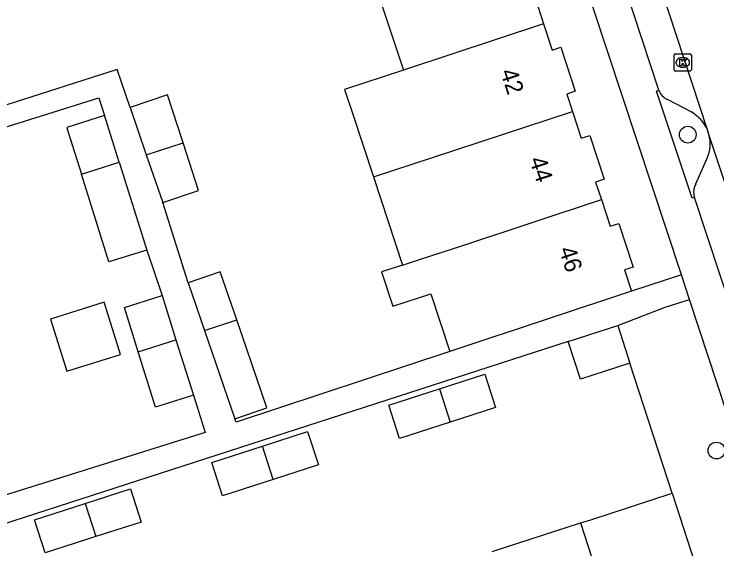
# Model space of a CAD drawing. Extents: x 159377 to 159983, y 382996 to 383595.
# Drawn here: x 159530.89 to 159571.87, y 383313.62 to 383344.83 of the extents above; entities that cross this region are included whole.
import ezdxf

# ---------------------------------------------------------------- set-up
doc = ezdxf.new("R2010")
doc.units = 0
for name, color, linetype in [('IMGEO_Boom', 7, 'Continuous'), ('IMGEO_Groenvoorziening', 7, 'Continuous'), ('IMGEO_Kolk', 7, 'Continuous'), ('IMGEO_Pand', 7, 'Continuous'), ('IMGEO_Pand_nummerreeks', 7, 'Continuous'), ('IMGEO_Parkeervlak_open', 7, 'Continuous'), ('IMGEO_Rijbaan_lokaal_open', 7, 'Continuous'), ('IMGEO_Voetpad_open', 7, 'Continuous')]:
    doc.layers.add(name, color=color, linetype=linetype)

msp = doc.modelspace()

# ---------------------------------------------------------------- linework, layer by layer
at = {"layer": 'IMGEO_Boom'}
for centre in [(159570.165, 383337.791), (159571.842, 383319.363)]:
    msp.add_circle(centre, 0.489, dxfattribs=at)
at = {"layer": 'IMGEO_Groenvoorziening'}
msp.add_lwpolyline([(159569.263, 383316.872), (159566.789, 383324.468)], dxfattribs=at)
at = {"layer": 'IMGEO_Kolk'}
for p, q in [((159569.375, 383341.578), (159569.375, 383342.43)), ((159569.45, 383342.504), (159570.302, 383342.504)), ((159570.376, 383342.43), (159570.376, 383341.578)), ((159569.863, 383342.284), (159569.888, 383342.284)), ((159570.302, 383341.504), (159569.45, 383341.504)), ((159569.886, 383341.724), (159569.861, 383341.724))]:
    msp.add_line(p, q, dxfattribs=at)
for points in [[(159569.375, 383341.578), (159569.375, 383342.43)], [(159569.45, 383342.504), (159570.302, 383342.504)], [(159570.376, 383342.43), (159570.376, 383341.578)], [(159569.696, 383342.204), (159569.819, 383342.204), (159569.819, 383342.053), (159569.949, 383342.204), (159570.113, 383342.204), (159569.967, 383342.053), (159570.12, 383341.804), (159569.968, 383341.804), (159569.883, 383341.968), (159569.819, 383341.901), (159569.819, 383341.804), (159569.696, 383341.804), (159569.696, 383342.204)], [(159570.302, 383341.504), (159569.45, 383341.504)]]:
    msp.add_lwpolyline(points, dxfattribs=at)
for centre, start, end in [((159569.452, 383342.428), 91.552, 178.448), ((159569.452, 383342.428), 91.552, 178.448), ((159570.3, 383342.428), 1.552, 88.448), ((159570.3, 383342.428), 1.552, 88.448), ((159569.452, 383341.58), 181.552, 268.448), ((159569.452, 383341.58), 181.552, 268.448), ((159570.3, 383341.58), 271.552, 358.448), ((159570.3, 383341.58), 271.552, 358.448)]:
    msp.add_arc(centre, 0.0765, start, end, dxfattribs=at)
for centre, major_axis, ratio, start_param, end_param in [((159569.862, 383342.004), (-0.387, 0.002), 0.722429, 4.712389, 7.853982), ((159569.887, 383342.004), (-0.39, 0.002), 0.717154, 1.570796, 4.712389)]:
    msp.add_ellipse(centre, major_axis=major_axis, ratio=ratio, start_param=start_param, end_param=end_param, dxfattribs=at)
at = {"layer": 'IMGEO_Pand'}
for points in [[(159559.999, 383349.599), (159560.575, 383347.852), (159561.069, 383348.015), (159561.913, 383345.451), (159561.419, 383345.288), (159561.762, 383344.248)], [(159551.81, 383346.94), (159553.597, 383341.557)], [(159561.762, 383344.248), (159553.597, 383341.557)], [(159561.762, 383344.248), (159562.264, 383342.723), (159562.758, 383342.886), (159563.602, 383340.321), (159563.108, 383340.158), (159563.441, 383339.148)], [(159553.597, 383341.557), (159550.163, 383340.425), (159550.62, 383339.037), (159551.845, 383335.323)], [(159540.745, 383337.321), (159539.837, 383340.118), (159537.659, 383339.372)], [(159537.659, 383339.372), (159538.603, 383336.615)], [(159551.845, 383335.323), (159555.286, 383336.458), (159563.441, 383339.148)], [(159563.441, 383339.148), (159563.956, 383337.584), (159564.45, 383337.747), (159565.291, 383335.192), (159564.797, 383335.029), (159565.136, 383334)], [(159536.166, 383338.907), (159533.965, 383338.217), (159534.036, 383337.99), (159534.823, 383335.478)], [(159537.02, 383336.181), (159536.237, 383338.68), (159536.166, 383338.907)], [(159538.603, 383336.615), (159540.745, 383337.321)], [(159539.558, 383333.828), (159541.648, 383334.543), (159540.745, 383337.321)], [(159538.603, 383336.615), (159539.558, 383333.828)], [(159534.823, 383335.478), (159537.02, 383336.181)], [(159537.02, 383336.181), (159538.626, 383331.057)], [(159538.626, 383331.057), (159536.425, 383330.367), (159534.823, 383335.478)], [(159551.845, 383335.323), (159553.539, 383330.187)], [(159553.539, 383330.187), (159554.526, 383330.5), (159556.991, 383331.313), (159565.136, 383334)], [(159565.136, 383334), (159565.645, 383332.455), (159566.139, 383332.618), (159566.98, 383330.063), (159566.486, 383329.9), (159566.892, 383328.665)], [(159553.539, 383330.187), (159552.313, 383329.798), (159552.976, 383327.788), (159555.184, 383328.516), (159556.299, 383325.152)], [(159543.872, 383326.985), (159542.91, 383329.795), (159541.043, 383329.155)], [(159541.043, 383329.155), (159541.999, 383326.367)], [(159538.135, 383325.122), (159537.322, 383327.716), (159539.523, 383328.406)], [(159539.523, 383328.406), (159540.33, 383325.832)], [(159566.892, 383328.665), (159562.147, 383327.092), (159556.299, 383325.152)], [(159533.019, 383327.037), (159533.975, 383323.986), (159537.093, 383324.964), (159536.137, 383328.014), (159533.019, 383327.037)], [(159541.999, 383326.367), (159543.872, 383326.985)], [(159543.765, 383321.208), (159545.631, 383321.847), (159543.872, 383326.985)], [(159541.999, 383326.367), (159543.765, 383321.208)], [(159563.201, 383325.724), (159566.082, 383326.666)], [(159566.082, 383326.666), (159566.789, 383324.468)], [(159538.135, 383325.122), (159540.33, 383325.832)], [(159540.33, 383325.832), (159541.347, 383322.587)], [(159566.789, 383324.468), (159563.916, 383323.538), (159563.201, 383325.724)], [(159541.347, 383322.587), (159539.146, 383321.897), (159538.135, 383325.122)], [(159555.692, 383322.963), (159558.327, 383323.812), (159558.952, 383321.872), (159556.319, 383321.023)], [(159556.319, 383321.023), (159553.368, 383320.071), (159552.743, 383322.012), (159555.692, 383322.963)], [(159555.692, 383322.963), (159556.319, 383321.023)], [(159545.372, 383319.621), (159548.007, 383320.47), (159548.635, 383318.524), (159546.001, 383317.676)], [(159546.001, 383317.676), (159543.049, 383316.725), (159542.423, 383318.67), (159545.372, 383319.621)], [(159546.001, 383317.676), (159545.372, 383319.621)], [(159535.041, 383316.275), (159537.677, 383317.125), (159538.299, 383315.195), (159535.665, 383314.347)], [(159563.918, 383315.141), (159564.507, 383315.332), (159569.263, 383316.872)], [(159569.263, 383316.872), (159571.909, 383308.713)], [(159535.665, 383314.347), (159532.714, 383313.396), (159532.093, 383315.325), (159535.041, 383316.275)], [(159535.041, 383316.275), (159535.665, 383314.347)], [(159558.763, 383313.472), (159563.918, 383315.141)], [(159563.918, 383315.141), (159566.56, 383306.979)]]:
    msp.add_lwpolyline(points, dxfattribs=at)
at = {"layer": 'IMGEO_Parkeervlak_open'}
for points in [[(159570.365, 383339.114), (159568.993, 383339.838)], [(159570.628, 383334.929), (159571.301, 383336.422)]]:
    msp.add_lwpolyline(points, dxfattribs=at)
for centre, radius, start, end in [((159569.337, 383340.668), 0.899, 198.5822, 247.498), ((159569.369, 383337.259), 2.105, 22.7629, 61.757), ((159569.372, 383337.258), 2.102, 336.5634, 15.1891), ((159571.633, 383334.427), 1.124, 153.4746, 195.388)]:
    msp.add_arc(centre, radius, start, end, dxfattribs=at)
at = {"layer": 'IMGEO_Rijbaan_lokaal_open'}
for points in [[(159571.31, 383338.074), (159563.681, 383361.345)], [(159571.401, 383337.809), (159571.31, 383338.074)], [(159573.85, 383330.431), (159571.401, 383337.809)]]:
    msp.add_lwpolyline(points, dxfattribs=at)
at = {"layer": 'IMGEO_Voetpad_open'}
for points in [[(159569.798, 383329.624), (159560.347, 383358.252), (159547.589, 383396.721)], [(159568.485, 383340.382), (159565.07, 383350.744)], [(159537.659, 383339.372), (159536.895, 383341.602), (159530.48, 383339.535), (159529.324, 383340.162), (159528.831, 383339.018), (159529.193, 383337.862), (159535.841, 383339.945), (159536.166, 383338.907)], [(159570.55, 383334.129), (159570.417, 383334.085), (159568.338, 383340.333), (159568.485, 383340.382)], [(159577.282, 383313.777), (159570.55, 383334.129)], [(159541.043, 383329.155), (159539.558, 383333.828)], [(159538.626, 383331.057), (159539.523, 383328.406)], [(159569.798, 383329.624), (159566.892, 383328.665)], [(159570.274, 383328.182), (159569.798, 383329.624)], [(159566.082, 383326.666), (159568.851, 383327.723), (159570.274, 383328.182)], [(159575.265, 383309.805), (159576.204, 383310.11), (159570.274, 383328.182)], [(159563.201, 383325.724), (159527.495, 383314.182), (159524.644, 383313.247), (159521.765, 383312.303), (159519.344, 383311.509)], [(159556.299, 383325.152), (159543.831, 383321.016), (159543.765, 383321.208)], [(159541.347, 383322.587), (159542.027, 383320.417), (159527.01, 383315.711)]]:
    msp.add_lwpolyline(points, dxfattribs=at)

# ---------------------------------------------------------------- texts
at = {"layer": 'IMGEO_Pand_nummerreeks'}
for s, rotation, p in [('42', 288.2256, (159559.227, 383341.46)), ('44', 288.2256, (159560.915, 383336.333)), ('46', 288.2198, (159562.641, 383331.092))]:
    msp.add_text(s, height=1, rotation=rotation, dxfattribs=at).set_placement(p)

doc.saveas('drawing.dxf')
